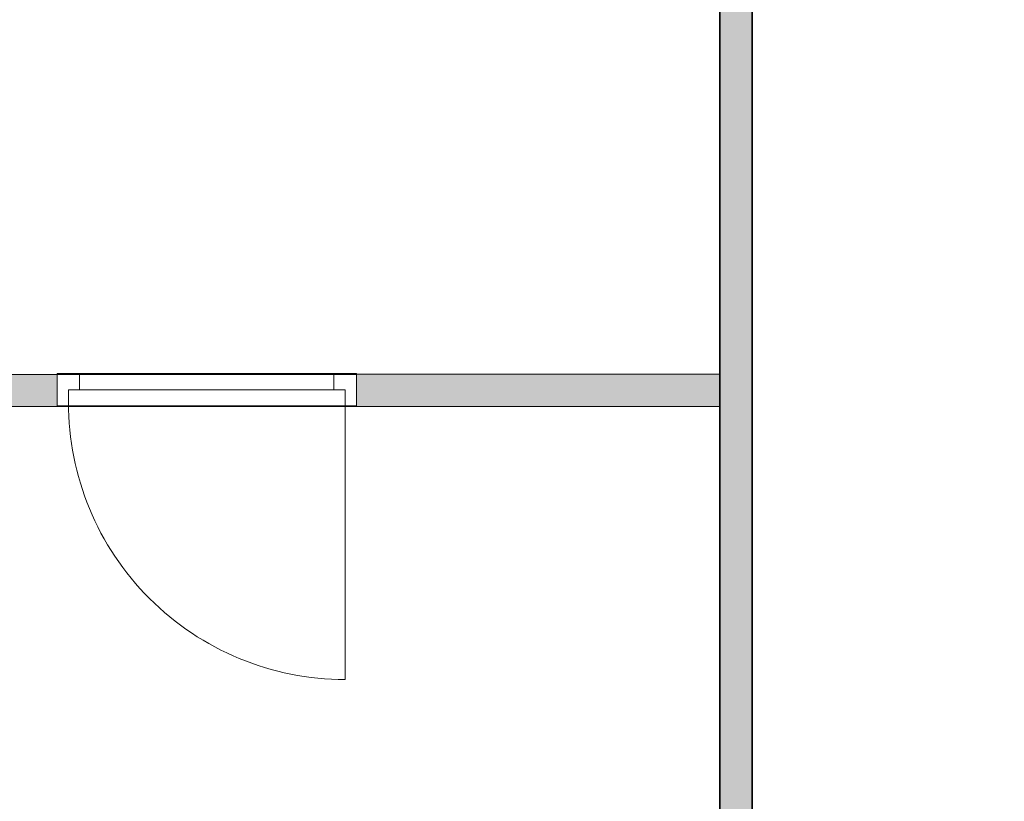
# Model space of a CAD drawing. Header units: inches. Extents: x 15 to 546804, y -66 to 267312.
# Tile 331 of 478: x 433044 to 436100, y 124678 to 127104. Entities that reach past the tile are written whole.
import ezdxf

# ---------------------------------------------------------------- set-up
doc = ezdxf.new("R2010")
doc.units = ezdxf.units.IN
doc.header["$MEASUREMENT"] = 0

msp = doc.modelspace()

# ---------------------------------------------------------------- hatches: boundary and pattern name
at = {"lineweight": 20}
h = msp.add_hatch(color=7, dxfattribs=at)
h.dxf.hatch_style = 1
h.paths.add_polyline_path([(435217.1, 121955.7), (435317.1, 121955.7), (435317.1, 129005.7), (435217.1, 129005.7)])
h = msp.add_hatch(color=7, dxfattribs=at)
h.dxf.hatch_style = 1
h.paths.add_polyline_path([(433160.2, 126002.7), (430617.1, 126002.7), (430617.1, 125904.1), (433160.2, 125904.1)])
h = msp.add_hatch(color=7, dxfattribs=at)
h.dxf.hatch_style = 1
h.paths.add_polyline_path([(434089.2, 125904.1), (435217.1, 125904.1), (435217.1, 126004.1), (434089.2, 126004.1)])

# ---------------------------------------------------------------- linework, layer by layer
at = {"color": 7, "lineweight": 20}
for p, q in [((435217.1, 129005.7), (435217.1, 121955.7)), ((435317.1, 121955.7), (435317.1, 129005.7)), ((430617.1, 126002.7, 300), (433160.2, 126002.7, 300)), ((430617.1, 126002.7, 3000), (434089.2, 126002.7, 3000)), ((433230.2, 126005.7, 300), (433160.2, 126005.7, 300)), ((433160.2, 126005.7, 300), (433160.2, 126005.7, 2500)), ((433160.2, 126005.7, 2500), (434089.2, 126005.7, 2500)), ((433160.2, 126005.7, 300), (433160.2, 125905.7, 300)), ((433160.2, 126005.7, 2500), (433160.2, 125905.7, 2500)), ((433160.2, 125904.1, 300), (433160.2, 126004.1, 300)), ((433160.2, 126004.1, 300), (435217.1, 126004.1, 300)), ((433160.2, 126004.1, 300), (433160.2, 126004.1, 3000)), ((433160.2, 125904.1, 3000), (433160.2, 126004.1, 3000)), ((433160.2, 126004.1, 3000), (435217.1, 126004.1, 3000)), ((433160.2, 126002.7, 300), (433160.2, 125904.1, 300)), ((433160.2, 125904.1, 2500), (433160.2, 126002.7, 2500)), ((433160.2, 126002.7, 2500), (433160.2, 126002.7, 300)), ((433160.2, 126002.7, 2500), (434089.2, 126002.7, 2500)), ((433230.2, 126005.7, 300), (433230.2, 126005.7, 2430)), ((433230.2, 126005.7, 2430), (434019.2, 126005.7, 2430)), ((433230.2, 126005.7, 2430), (433230.2, 125955.7, 2430)), ((433230.2, 126005.7, 300), (433230.2, 125955.7, 300)), ((434089.2, 126005.7, 300), (434019.2, 126005.7, 300)), ((434019.2, 126005.7, 2430), (434019.2, 126005.7, 300)), ((434019.2, 126005.7, 300), (434019.2, 125955.7, 300)), ((434019.2, 126005.7, 2430), (434019.2, 125955.7, 2430)), ((434089.2, 126005.7, 2500), (434089.2, 126005.7, 300)), ((434089.2, 126005.7, 300), (434089.2, 125905.7, 300)), ((434089.2, 126005.7, 2500), (434089.2, 125905.7, 2500)), ((434089.2, 126005.7, 3000), (434089.2, 126002.7, 3000)), ((434089.2, 126005.7, 2500), (434089.2, 126002.7, 2500)), ((434089.2, 126005.7, 2500), (434089.2, 126005.7, 3000)), ((435217.1, 126004.1, 3000), (434089.2, 126004.1, 3000)), ((434089.2, 126004.1, 3000), (434089.2, 125904.1, 3000)), ((434089.2, 125904.1, 2500), (434089.2, 126002.7, 2500)), ((434089.2, 126002.7, 3000), (434089.2, 126002.7, 2500)), ((434089.2, 126002.7, 3000), (434089.2, 125904.1, 3000)), ((435217.1, 126004.1, 300), (435217.1, 125904.1, 300)), ((435217.1, 126004.1, 300), (435217.1, 126004.1, 3000)), ((435217.1, 126004.1, 3000), (435217.1, 125904.1, 3000)), ((435217.1, 125904.1, 3000), (435217.1, 126004.1, 3000)), ((433195.2, 125955.7, 300), (433195.2, 125955.7, 2465)), ((433195.2, 125955.7, 300), (433195.2, 125905.7, 300)), ((433230.2, 125955.7, 300), (433195.2, 125955.7, 300)), ((433230.2, 125955.7, 2465), (433195.2, 125955.7, 2465)), ((433195.2, 125955.7, 2465), (433195.2, 125905.7, 2465)), ((434054.2, 125955.7, 300), (433195.2, 125955.7, 300)), ((433195.2, 125955.7, 300), (433195.2, 125955.7, 2465)), ((433195.2, 125955.7, 2465), (434054.2, 125955.7, 2465)), ((433195.2, 125955.7, 2465), (433195.2, 125915.7, 2465)), ((433195.2, 125955.7, 300), (433195.2, 125915.7, 300)), ((433230.2, 125955.7, 300), (433230.2, 125955.7, 2430)), ((433230.2, 125955.7, 2430), (434019.2, 125955.7, 2430)), ((433230.2, 125955.7, 2465), (434019.2, 125955.7, 2465)), ((433230.2, 125955.7, 2430), (433230.2, 125955.7, 2465)), ((433232.6, 125955.7, 1368.1), (433287.4, 125955.7, 1438.9)), ((433287.4, 125955.7, 1291.1), (433232.6, 125955.7, 1361.9)), ((433342.2, 125955.7, 1509.7), (433396.9, 125955.7, 1580.5)), ((433396.9, 125955.7, 1149.5), (433342.2, 125955.7, 1220.3)), ((433451.7, 125955.7, 1651.3), (433506.5, 125955.7, 1722.1)), ((433506.5, 125955.7, 1007.9), (433451.7, 125955.7, 1078.7)), ((433561.2, 125955.7, 1792.9), (433616, 125955.7, 1863.7)), ((433616, 125955.7, 866.3), (433561.2, 125955.7, 937.1)), ((433670.8, 125955.7, 1934.5), (433725.6, 125955.7, 2005.2)), ((433725.6, 125955.7, 724.8), (433670.8, 125955.7, 795.5)), ((433780.3, 125955.7, 2076), (433835.1, 125955.7, 2146.8)), ((433835.1, 125955.7, 583.2), (433780.3, 125955.7, 654)), ((433889.9, 125955.7, 2217.6), (433944.7, 125955.7, 2288.4)), ((433944.7, 125955.7, 441.6), (433889.9, 125955.7, 512.4)), ((434054.2, 125955.7, 300), (433999.4, 125955.7, 370.8)), ((433999.4, 125955.7, 2359.2), (434054.2, 125955.7, 2430)), ((434019.2, 125955.7, 2430), (434019.2, 125955.7, 300)), ((434019.2, 125955.7, 300), (434054.2, 125955.7, 300)), ((434019.2, 125955.7, 2465), (434054.2, 125955.7, 2465)), ((434019.2, 125955.7, 2430), (434019.2, 125955.7, 2465)), ((434054.2, 125955.7, 300), (434054.2, 125905.7, 300)), ((434054.2, 125955.7, 2465), (434054.2, 125955.7, 300)), ((434054.2, 125955.7, 2465), (434054.2, 125905.7, 2465)), ((434054.2, 125955.7, 2465), (434054.2, 125955.7, 300)), ((434054.2, 125955.7, 2465), (434054.2, 125915.7, 2465)), ((434054.2, 125955.7, 300), (434054.2, 125915.7, 300)), ((433195.2, 125915.7, 300), (433195.2, 125915.7, 2465)), ((434054.2, 125915.7, 2465), (434054.2, 125915.7, 300)), ((434054.2, 125915.7, 300), (434054.2, 125056.7, 300)), ((430617.1, 125904.1, 300), (433160.2, 125904.1, 300)), ((430617.1, 125904.1, 3000), (434089.2, 125904.1, 3000)), ((433195.2, 125905.7, 300), (433160.2, 125905.7, 300)), ((433160.2, 125905.7, 300), (433160.2, 125905.7, 2500)), ((433160.2, 125905.7, 2500), (434089.2, 125905.7, 2500)), ((433160.2, 125904.1, 300), (433160.2, 125904.1, 2500)), ((433160.2, 125904.1, 2500), (434089.2, 125904.1, 2500)), ((435217.1, 125904.1, 300), (433160.2, 125904.1, 300)), ((435217.1, 125904.1, 3000), (433160.2, 125904.1, 3000)), ((433160.2, 125904.1, 300), (433160.2, 125904.1, 3000)), ((433195.2, 125905.7, 300), (433195.2, 125905.7, 2465)), ((433195.2, 125905.7, 2465), (434054.2, 125905.7, 2465)), ((434089.2, 125905.7, 300), (434054.2, 125905.7, 300)), ((434054.2, 125905.7, 2465), (434054.2, 125905.7, 300)), ((434089.2, 125905.7, 2500), (434089.2, 125905.7, 300)), ((434089.2, 125904.1, 2500), (434089.2, 125904.1, 3000)), ((434089.2, 125904.1, 3000), (435217.1, 125904.1, 3000)), ((435217.1, 125904.1, 300), (435217.1, 125904.1, 3000))]:
    msp.add_line(p, q, dxfattribs=at)
at = {"color": 7}
for p, q in [((435217.1, 121955.7, 3000), (435217.1, 129005.7, 3000)), ((435217.1, 121955.7, 300), (435217.1, 129005.7, 300)), ((435317.1, 129005.7, 3000), (435317.1, 121955.7, 3000)), ((435317.1, 129005.7, 300), (435317.1, 121955.7, 300))]:
    msp.add_line(p, q, dxfattribs=at)
at = {"color": 7, "lineweight": 20}
for centre in [(434054.2, 125915.7, 300), (434054.2, 125915.7)]:
    msp.add_ellipse(centre, major_axis=(0, 859.5), ratio=0.999391, start_param=1.570796, end_param=3.141593, dxfattribs=at)
for points, invisible_edges in [([(437267.1, 121855.7, 300), (430517.1, 125705.7, 300), (430517.1, 129105.7, 300)], 13), ([(434089.2, 125904.1, 3000), (430617.1, 126002.7, 3000), (430617.1, 125904.1, 3000)], 1), ([(430617.1, 126002.7, 3000), (434089.2, 125904.1, 3000), (434089.2, 126002.7, 3000)], 1), ([(430617.1, 126002.7, 3000), (433160.2, 126002.7, 300), (430617.1, 126002.7, 300)], 1), ([(433160.2, 126002.7, 300), (430617.1, 126002.7, 3000), (433160.2, 126002.7, 2500)], 3), ([(433160.2, 126002.7, 2500), (430617.1, 126002.7, 3000), (434089.2, 126002.7, 2500)], 3), ([(434089.2, 126002.7, 2500), (430617.1, 126002.7, 3000), (434089.2, 126002.7, 3000)], 1), ([(433160.2, 126002.7, 300), (430617.1, 125904.1, 300), (430617.1, 126002.7, 300)], 1), ([(430617.1, 125904.1, 300), (433160.2, 126002.7, 300), (433160.2, 125904.1, 300)], 1), ([(433160.2, 126005.7, 300), (433160.2, 125905.7, 300), (433160.2, 126005.7, 2500)], 2), ([(433160.2, 125905.7, 2500), (433160.2, 126005.7, 2500), (433160.2, 125905.7, 300)], 2), ([(433230.2, 126005.7, 300), (433160.2, 126005.7, 300), (433230.2, 126005.7, 2430)], 2), ([(433160.2, 126005.7, 2500), (433230.2, 126005.7, 2430), (433160.2, 126005.7, 300)], 3), ([(434089.2, 126005.7, 2500), (433230.2, 126005.7, 2430), (433160.2, 126005.7, 2500)], 3), ([(433160.2, 126005.7, 2500), (433160.2, 125905.7, 2500), (434089.2, 126005.7, 2500)], 2), ([(434089.2, 125905.7, 2500), (434089.2, 126005.7, 2500), (433160.2, 125905.7, 2500)], 2), ([(433160.2, 125905.7, 300), (433160.2, 126005.7, 300), (433195.2, 125905.7, 300)], 2), ([(433195.2, 125955.7, 300), (433195.2, 125905.7, 300), (433160.2, 126005.7, 300)], 14), ([(433230.2, 126005.7, 300), (433195.2, 125955.7, 300), (433160.2, 126005.7, 300)], 3), ([(433160.2, 126004.1, 300), (435217.1, 125904.1, 300), (433160.2, 125904.1, 300)], 1), ([(435217.1, 125904.1, 300), (433160.2, 126004.1, 300), (435217.1, 126004.1, 300)], 1), ([(435217.1, 126004.1, 3000), (433160.2, 125904.1, 3000), (435217.1, 125904.1, 3000)], 1), ([(433160.2, 125904.1, 3000), (435217.1, 126004.1, 3000), (433160.2, 126004.1, 3000)], 1), ([(433160.2, 126004.1, 300), (435217.1, 126004.1, 3000), (435217.1, 126004.1, 300)], 1), ([(435217.1, 126004.1, 3000), (433160.2, 126004.1, 300), (433160.2, 126004.1, 3000)], 1), ([(433160.2, 125904.1, 3000), (433160.2, 126004.1, 300), (433160.2, 125904.1, 300)], 1), ([(433160.2, 126004.1, 300), (433160.2, 125904.1, 3000), (433160.2, 126004.1, 3000)], 1), ([(434089.2, 126002.7, 2500), (433160.2, 125904.1, 2500), (433160.2, 126002.7, 2500)], 1), ([(433160.2, 125904.1, 2500), (434089.2, 126002.7, 2500), (434089.2, 125904.1, 2500)], 1), ([(433160.2, 126002.7, 300), (433160.2, 125904.1, 2500), (433160.2, 125904.1, 300)], 1), ([(433160.2, 125904.1, 2500), (433160.2, 126002.7, 300), (433160.2, 126002.7, 2500)], 1), ([(433230.2, 125955.7, 300), (433195.2, 125955.7, 300), (433230.2, 126005.7, 300)], 2), ([(433230.2, 126005.7, 300), (433230.2, 126005.7, 2430), (433230.2, 125955.7, 300)], 2), ([(433230.2, 125955.7, 2430), (433230.2, 125955.7, 300), (433230.2, 126005.7, 2430)], 2), ([(433230.2, 126005.7, 2430), (434089.2, 126005.7, 2500), (434019.2, 126005.7, 2430)], 3), ([(433230.2, 125955.7, 2430), (433230.2, 126005.7, 2430), (434019.2, 125955.7, 2430)], 2), ([(434019.2, 126005.7, 2430), (434019.2, 125955.7, 2430), (433230.2, 126005.7, 2430)], 2), ([(434019.2, 126005.7, 300), (434019.2, 125955.7, 300), (434019.2, 126005.7, 2430)], 2), ([(434019.2, 125955.7, 2430), (434019.2, 126005.7, 2430), (434019.2, 125955.7, 300)], 2), ([(434089.2, 126005.7, 300), (434019.2, 126005.7, 300), (434089.2, 126005.7, 2500)], 2), ([(434019.2, 126005.7, 2430), (434089.2, 126005.7, 2500), (434019.2, 126005.7, 300)], 3), ([(434019.2, 125955.7, 300), (434019.2, 126005.7, 300), (434054.2, 125955.7, 300)], 2), ([(434089.2, 126005.7, 300), (434054.2, 125955.7, 300), (434019.2, 126005.7, 300)], 3), ([(434089.2, 125905.7, 300), (434054.2, 125955.7, 300), (434089.2, 126005.7, 300)], 3), ([(434089.2, 126005.7, 2500), (434089.2, 126002.7, 3000), (434089.2, 126002.7, 2500)], 1), ([(434089.2, 126002.7, 3000), (434089.2, 126005.7, 2500), (434089.2, 126005.7, 3000)], 1), ([(434089.2, 126005.7, 300), (434089.2, 126005.7, 2500), (434089.2, 125905.7, 300)], 2), ([(434089.2, 125905.7, 2500), (434089.2, 125905.7, 300), (434089.2, 126005.7, 2500)], 2), ([(434089.2, 126002.7, 2500), (434089.2, 125904.1, 3000), (434089.2, 125904.1, 2500)], 1), ([(434089.2, 125904.1, 3000), (434089.2, 126002.7, 2500), (434089.2, 126002.7, 3000)], 1), ([(435217.1, 126004.1, 3000), (435217.1, 125904.1, 300), (435217.1, 126004.1, 300)], 1), ([(435217.1, 125904.1, 300), (435217.1, 126004.1, 3000), (435217.1, 125904.1, 3000)], 1), ([(433195.2, 125955.7, 2465), (433195.2, 125955.7, 300), (433195.2, 125915.7, 2465)], 2), ([(433195.2, 125915.7, 300), (433195.2, 125915.7, 2465), (433195.2, 125955.7, 300)], 2), ([(434054.2, 125955.7, 300), (433195.2, 125955.7, 300), (434054.2, 125955.7, 2465)], 2), ([(433195.2, 125955.7, 2465), (434054.2, 125955.7, 2465), (433195.2, 125955.7, 300)], 2), ([(433195.2, 125955.7, 300), (433230.2, 125955.7, 300), (433195.2, 125955.7, 2465)], 2), ([(433230.2, 125955.7, 2430), (433195.2, 125955.7, 2465), (433230.2, 125955.7, 300)], 3), ([(433230.2, 125955.7, 2465), (433195.2, 125955.7, 2465), (433230.2, 125955.7, 2430)], 2), ([(433195.2, 125955.7, 300), (433195.2, 125955.7, 2465), (433195.2, 125905.7, 300)], 2), ([(433195.2, 125905.7, 2465), (433195.2, 125905.7, 300), (433195.2, 125955.7, 2465)], 2), ([(433195.2, 125905.7, 2465), (433195.2, 125955.7, 2465), (434054.2, 125905.7, 2465)], 2), ([(433230.2, 125955.7, 2465), (434054.2, 125905.7, 2465), (433195.2, 125955.7, 2465)], 3), ([(433230.2, 125955.7, 2430), (434019.2, 125955.7, 2430), (433230.2, 125955.7, 2465)], 2), ([(434019.2, 125955.7, 2465), (433230.2, 125955.7, 2465), (434019.2, 125955.7, 2430)], 2), ([(434019.2, 125955.7, 2465), (434054.2, 125905.7, 2465), (433230.2, 125955.7, 2465)], 3), ([(434019.2, 125955.7, 300), (434054.2, 125955.7, 300), (434019.2, 125955.7, 2430)], 2), ([(434054.2, 125955.7, 2465), (434019.2, 125955.7, 2430), (434054.2, 125955.7, 300)], 3), ([(434019.2, 125955.7, 2465), (434019.2, 125955.7, 2430), (434054.2, 125955.7, 2465)], 2), ([(434054.2, 125955.7, 2465), (434054.2, 125905.7, 2465), (434019.2, 125955.7, 2465)], 2), ([(434054.2, 125955.7, 300), (434054.2, 125955.7, 2465), (434054.2, 125915.7, 300)], 2), ([(434054.2, 125915.7, 2465), (434054.2, 125915.7, 300), (434054.2, 125955.7, 2465)], 2), ([(434054.2, 125955.7, 300), (434054.2, 125905.7, 300), (434054.2, 125955.7, 2465)], 2), ([(434054.2, 125905.7, 2465), (434054.2, 125955.7, 2465), (434054.2, 125905.7, 300)], 2), ([(434054.2, 125905.7, 300), (434054.2, 125955.7, 300), (434089.2, 125905.7, 300)], 2), ([(416042.1, 121855.7, 300), (417217.1, 125905.7, 300), (437267.1, 121855.7, 300)], 3), ([(433160.2, 125904.1, 2500), (430617.1, 125904.1, 300), (433160.2, 125904.1, 300)], 1), ([(430617.1, 125904.1, 300), (433160.2, 125904.1, 2500), (430617.1, 125904.1, 3000)], 3), ([(430617.1, 125904.1, 3000), (433160.2, 125904.1, 2500), (434089.2, 125904.1, 3000)], 3), ([(434089.2, 125904.1, 3000), (433160.2, 125904.1, 2500), (434089.2, 125904.1, 2500)], 1), ([(433160.2, 125904.1, 3000), (435217.1, 125904.1, 300), (435217.1, 125904.1, 3000)], 1), ([(435217.1, 125904.1, 300), (433160.2, 125904.1, 3000), (433160.2, 125904.1, 300)], 1), ([(437267.1, 121855.7, 300), (420824.2, 125705.7, 300), (430517.1, 125705.7, 300)], 13)]:
    msp.add_3dface(points, dxfattribs=dict(at, invisible_edges=invisible_edges))
at = {"color": 7, "invisible_edges": 1}
for points in [[(435317.1, 129005.7, 300), (435217.1, 121955.7, 300), (435217.1, 129005.7, 300)], [(435217.1, 121955.7, 300), (435317.1, 129005.7, 300), (435317.1, 121955.7, 300)], [(435317.1, 121955.7, 3000), (435217.1, 129005.7, 3000), (435217.1, 121955.7, 3000)], [(435217.1, 129005.7, 3000), (435317.1, 121955.7, 3000), (435317.1, 129005.7, 3000)], [(435217.1, 129005.7, 3000), (435217.1, 121955.7, 300), (435217.1, 121955.7, 3000)], [(435217.1, 121955.7, 300), (435217.1, 129005.7, 3000), (435217.1, 129005.7, 300)], [(435317.1, 129005.7, 300), (435317.1, 121955.7, 3000), (435317.1, 121955.7, 300)], [(435317.1, 121955.7, 3000), (435317.1, 129005.7, 300), (435317.1, 129005.7, 3000)]]:
    msp.add_3dface(points, dxfattribs=at)

doc.saveas('drawing.dxf')
